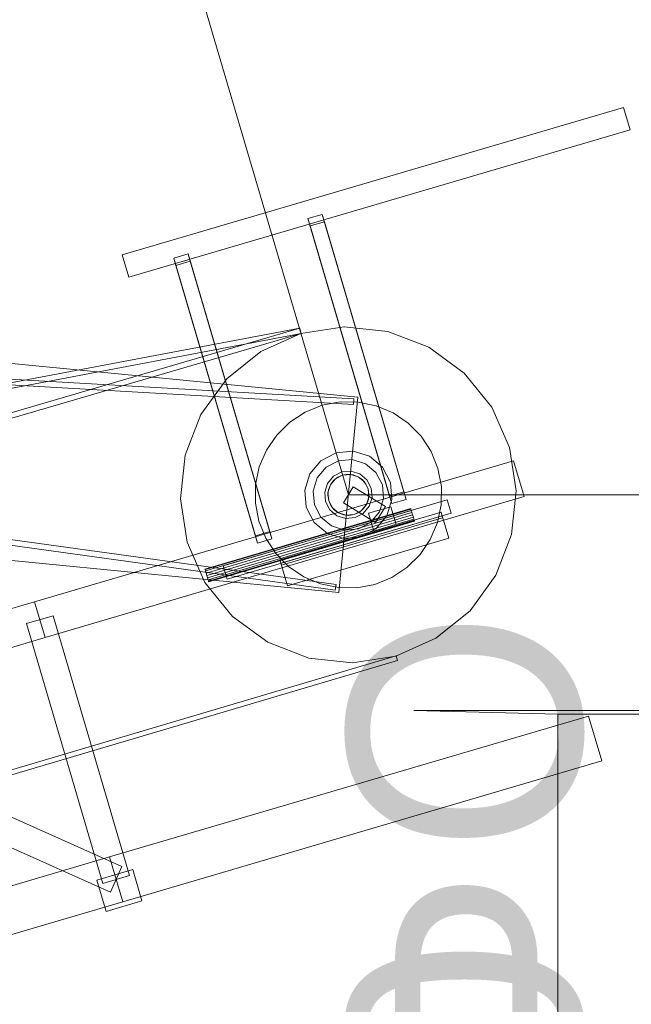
# Model space of a CAD drawing. Header units: millimetres. Extents: x -2233 to 65662, y -50530 to 6847.
# Tile 565 of 656: x 9807 to 10462, y 2374 to 3429. Entities that reach past the tile are written whole.
import ezdxf

# ---------------------------------------------------------------- set-up
doc = ezdxf.new("R2010")
doc.units = ezdxf.units.MM
for name, color, linetype, lineweight in [('COTAS_O', 1, 'Continuous', 0), ('COTAS_P', 1, 'Continuous', 0), ('lateral_C01', 7, 'Continuous', 0), ('lateral_C01-mix', 7, 'Continuous', 0)]:
    doc.layers.add(name, color=color, linetype=linetype, lineweight=lineweight)
doc.dimstyles.new('R19_100', dxfattribs={"dimtxt": 250, "dimasz": 150, "dimexe": 150, "dimexo": 80, "dimgap": 100, "dimtad": 1, "dimtih": 1, "dimtoh": 1, "dimdsep": 46, "dimcen": 0.09, "dimadec": 0, "dimazin": 0, "dimtfac": 1, "dimtdec": 4, "dimtofl": 0, "dimtmove": 0, "dimatfit": 3, "dimfxl": 1, "dimtolj": 1, "dimtzin": 0, "dimarcsym": 0})

# ---------------------------------------------------------------- blocks, each defined once
blk = doc.blocks.new('DIM_R32_1')
at = {"layer": 'COTAS_P'}
for p, q in [((796, 1103.4), (9904.9, 3783.4)), ((9904.9, 3783.4), (9748.3, 3784.2)), ((9904.9, 3783.4), (9773.7, 3697.9)), ((10158.9, 2920), (9904.9, 3783.4)), ((796, 1103.4), (927.2, 1188.9)), ((1050, 240), (796, 1103.4)), ((796, 1103.4), (952.6, 1102.6))]:
    blk.add_line(p, q, dxfattribs=at)
blk.add_text('9495 P', height=250, rotation=16.3948, dxfattribs=at).set_placement((5322.2, 2539.3))
blk = doc.blocks.new('DIM_R32_3')
at = {"layer": 'COTAS_P'}
for p, q in [((10158.9, 2920), (10558.9, 2920)), ((10558.9, 2920), (10513.9, 2770)), ((10558.9, 0), (10558.9, 2920)), ((10558.9, 2920), (10603.9, 2770)), ((10558.9, 0), (10513.9, 150)), ((10558.9, 0), (10603.9, 150)), ((10158.9, 0), (10558.9, 0))]:
    blk.add_line(p, q, dxfattribs=at)
blk.add_text('2920 P', height=250, rotation=90, dxfattribs=at).set_placement((10458.9, 1460))
blk = doc.blocks.new('DIM_R32_21')
at = {"layer": 'COTAS_O'}
for p, q in [((9808.4, 2300), (10508.4, 2300)), ((10508.4, 2300), (10463.4, 2150)), ((10508.4, 1100), (10508.4, 2300)), ((10508.4, 2300), (10553.4, 2150)), ((10508.4, 1100), (10463.4, 1250)), ((10508.4, 1100), (10553.4, 1250)), ((9808.4, 1100), (10508.4, 1100))]:
    blk.add_line(p, q, dxfattribs=at)
blk.add_text('1200 O', height=250, rotation=90, dxfattribs=at).set_placement((10408.4, 1700))

msp = doc.modelspace()

# ---------------------------------------------------------------- linework, layer by layer
at = {"layer": 'lateral_C01'}
for p, q in [((9916.527, 3177.031), (10453.757, 3335.094)), ((10460.813, 3311.11), (10453.757, 3335.094)), ((9923.583, 3153.048), (10460.813, 3311.11)), ((10115.643, 3215.93), (10130.993, 3220.446)), ((10130.993, 3220.446), (10133.316, 3212.549)), ((10218.492, 2923.051), (10130.993, 3220.446)), ((10117.967, 3208.033), (10115.643, 3215.93)), ((10203.142, 2918.535), (10115.643, 3215.93)), ((10133.316, 3212.549), (10117.967, 3208.033)), ((10205.466, 2910.638), (10117.967, 3208.033)), ((10133.316, 3212.549), (10220.815, 2915.154)), ((9916.527, 3177.031), (9923.583, 3153.048)), ((9971.743, 3173.592), (9987.092, 3178.108)), ((9987.092, 3178.108), (9989.415, 3170.211)), ((10074.591, 2880.713), (9987.092, 3178.108)), ((9974.066, 3165.695), (9971.743, 3173.592)), ((10059.241, 2876.197), (9971.743, 3173.592)), ((9989.415, 3170.211), (9974.066, 3165.695)), ((10061.565, 2868.3), (9974.066, 3165.695)), ((9989.415, 3170.211), (10076.914, 2872.816)), ((9171.084, 3121.761), (10169.115, 3024.505)), ((10106.736, 3098.527), (9410.453, 2966.669)), ((9412.137, 2960.91), (10108.42, 3092.768)), ((9429.768, 2900.605), (10106.736, 3098.527)), ((10108.42, 3092.768), (9431.451, 2894.846)), ((10108.125, 3092.681), (10065.163, 3073.648)), ((10106.736, 3098.527), (10108.42, 3092.768)), ((10154.55, 3099.947), (10108.125, 3092.681)), ((10201.273, 3094.949), (10154.55, 3099.947)), ((10245.11, 3078.029), (10201.273, 3094.949)), ((9164.504, 3080.153), (10164.824, 3022.831)), ((9164.161, 3074.163), (10164.48, 3016.841)), ((10065.163, 3073.648), (10028.591, 3044.143)), ((10283.074, 3050.34), (10245.11, 3078.029)), ((10312.579, 3013.768), (10283.074, 3050.34)), ((10028.591, 3044.143), (10000.902, 3006.179)), ((10130.706, 3015.934), (10149.964, 3019.597)), ((10169.115, 3024.505), (10148.747, 2815.495)), ((10149.964, 3019.597), (10169.567, 3019.433)), ((10164.824, 3022.831), (10164.48, 3016.841)), ((10169.567, 3019.433), (10188.761, 3015.447)), ((10096.142, 2997.83), (10112.532, 3008.584)), ((10112.532, 3008.584), (10130.706, 3015.934)), ((10188.761, 3015.447), (10206.808, 3007.794)), ((10206.808, 3007.794), (10223.016, 2996.767)), ((10331.612, 2970.806), (10312.579, 3013.768)), ((10000.902, 3006.179), (9983.982, 2962.342)), ((10082.164, 2984.085), (10096.142, 2997.83)), ((10223.016, 2996.767), (10236.761, 2982.789)), ((10071.137, 2967.877), (10082.164, 2984.085)), ((10236.761, 2982.789), (10247.515, 2966.399)), ((10063.484, 2949.83), (10071.137, 2967.877)), ((10145.665, 2965.089), (10129.42, 2956.58)), ((10163.93, 2966.733), (10145.665, 2965.089)), ((10181.433, 2961.263), (10163.93, 2966.733)), ((10247.515, 2966.399), (10254.865, 2948.225)), ((10338.878, 2924.381), (10331.612, 2970.806)), ((9152.293, 2954.847), (10144.86, 2817.966)), ((9153.113, 2960.791), (10145.68, 2823.909)), ((9822.599, 2805.41), (10335.846, 2956.416)), ((9983.982, 2962.342), (9978.984, 2915.619)), ((10129.42, 2956.58), (10117.668, 2942.502)), ((10148.205, 2956.455), (10135.071, 2949.575)), ((10162.973, 2957.784), (10148.205, 2956.455)), ((10177.124, 2953.362), (10162.973, 2957.784)), ((10195.511, 2949.511), (10181.433, 2961.263)), ((10335.846, 2956.416), (10347.136, 2918.042)), ((10059.498, 2930.635), (10063.484, 2949.83)), ((10135.071, 2949.575), (10125.569, 2938.193)), ((10151.734, 2944.463), (10142.92, 2939.847)), ((10161.643, 2945.355), (10151.734, 2944.463)), ((10171.14, 2942.387), (10161.643, 2945.355)), ((10188.506, 2943.86), (10177.124, 2953.362)), ((10195.386, 2930.726), (10188.506, 2943.86)), ((10204.02, 2933.266), (10195.511, 2949.511)), ((10254.865, 2948.225), (10258.528, 2928.967)), ((10117.668, 2942.502), (10112.198, 2924.999)), ((10125.569, 2938.193), (10121.147, 2924.041)), ((10142.92, 2939.847), (10136.544, 2932.209)), ((10145.117, 2937.123), (10139.616, 2930.533)), ((10139.616, 2930.533), (10143.001, 2935.173)), ((10143.001, 2935.173), (10147.471, 2938.779)), ((10152.721, 2941.105), (10145.117, 2937.123)), ((10147.471, 2938.779), (10152.721, 2941.105)), ((10152.721, 2941.105), (10158.396, 2941.993)), ((10161.271, 2941.875), (10152.721, 2941.105)), ((10158.396, 2941.993), (10164.106, 2941.383)), ((10169.464, 2939.315), (10161.271, 2941.875)), ((10164.106, 2941.383), (10169.464, 2939.315)), ((10176.054, 2933.814), (10169.464, 2939.315)), ((10169.464, 2939.315), (10174.104, 2935.93)), ((10178.778, 2936.011), (10171.14, 2942.387)), ((10174.104, 2935.93), (10177.71, 2931.46)), ((10180.037, 2926.21), (10176.054, 2933.814)), ((10183.394, 2927.197), (10178.778, 2936.011)), ((10205.664, 2915.001), (10204.02, 2933.266)), ((10059.334, 2911.033), (10059.498, 2930.635)), ((10112.198, 2924.999), (10113.842, 2906.734)), ((10121.147, 2924.041), (10122.476, 2909.274)), ((10136.544, 2932.209), (10133.576, 2922.712)), ((10133.576, 2922.712), (10134.468, 2912.803)), ((10136.938, 2919.465), (10137.548, 2925.175)), ((10139.616, 2930.533), (10137.056, 2922.34)), ((10137.056, 2922.34), (10137.826, 2913.79)), ((10137.548, 2925.175), (10139.616, 2930.533)), ((10164.174, 2928.516), (10153.689, 2911.484)), ((10198.543, 2907.356), (10164.174, 2928.516)), ((10177.71, 2931.46), (10180.037, 2926.21)), ((10180.806, 2917.66), (10180.037, 2926.21)), ((10180.037, 2926.21), (10180.925, 2920.535)), ((10184.286, 2917.288), (10183.394, 2927.197)), ((10196.716, 2915.959), (10195.386, 2930.726)), ((10218.492, 2923.051), (10203.142, 2918.535)), ((10220.815, 2915.154), (10218.492, 2923.051)), ((10258.528, 2928.967), (10258.364, 2909.365)), ((10333.88, 2877.658), (10338.878, 2924.381)), ((9150.716, 2912.751), (10148.747, 2815.495)), ((9833.889, 2767.036), (10347.136, 2918.042)), ((9978.984, 2915.619), (9986.25, 2869.194)), ((10024.909, 2844.085), (10264.744, 2914.648)), ((10134.468, 2912.803), (10139.084, 2903.989)), ((10137.826, 2913.79), (10136.938, 2919.465)), ((10137.826, 2913.79), (10141.808, 2906.186)), ((10140.152, 2908.54), (10137.826, 2913.79)), ((10188.058, 2890.325), (10153.689, 2911.484)), ((10178.246, 2909.467), (10180.806, 2917.66)), ((10180.314, 2914.825), (10178.246, 2909.467)), ((10180.925, 2920.535), (10180.314, 2914.825)), ((10181.319, 2907.791), (10184.286, 2917.288)), ((10192.293, 2901.807), (10196.716, 2915.959)), ((10200.194, 2897.498), (10205.664, 2915.001)), ((10203.142, 2918.535), (10205.466, 2910.638)), ((10205.466, 2910.638), (10220.815, 2915.154)), ((10268.978, 2900.258), (10264.744, 2914.648)), ((10005.158, 2840.359), (10225.806, 2905.277)), ((10005.308, 2839.847), (10225.956, 2904.766)), ((10005.736, 2838.392), (10226.385, 2903.31)), ((10006.377, 2836.213), (10227.025, 2901.132)), ((10062.997, 2891.775), (10059.334, 2911.033)), ((10085.574, 2850.468), (10258.255, 2901.273)), ((10113.842, 2906.734), (10122.351, 2890.489)), ((10122.476, 2909.274), (10129.356, 2896.14)), ((10139.084, 2903.989), (10146.722, 2897.613)), ((10143.758, 2904.07), (10140.152, 2908.54)), ((10141.808, 2906.186), (10148.398, 2900.685)), ((10148.398, 2900.685), (10143.758, 2904.07)), ((10165.141, 2898.895), (10172.745, 2902.877)), ((10170.392, 2901.221), (10165.141, 2898.895)), ((10174.861, 2904.827), (10170.392, 2901.221)), ((10172.745, 2902.877), (10178.246, 2909.467)), ((10178.246, 2909.467), (10174.861, 2904.827)), ((10174.942, 2900.153), (10181.319, 2907.791)), ((10180.377, 2900.25), (10204.361, 2907.307)), ((10182.791, 2890.425), (10192.293, 2901.807)), ((10198.543, 2907.356), (10188.058, 2890.325)), ((10210.006, 2888.12), (10204.361, 2907.307)), ((10225.956, 2904.766), (10225.806, 2905.277)), ((10226.385, 2903.31), (10225.956, 2904.766)), ((10227.025, 2901.132), (10226.385, 2903.31)), ((10227.782, 2898.562), (10227.025, 2901.132)), ((10258.364, 2909.365), (10254.378, 2890.17)), ((10259.949, 2895.517), (10258.255, 2901.273)), ((10227.782, 2898.562), (10007.133, 2833.643)), ((10007.89, 2831.073), (10228.538, 2895.992)), ((10008.531, 2828.895), (10229.179, 2893.813)), ((10008.959, 2827.439), (10229.607, 2892.357)), ((10009.109, 2826.928), (10229.757, 2891.846)), ((10029.143, 2829.695), (10268.978, 2900.258)), ((10070.347, 2873.601), (10062.997, 2891.775)), ((10086.703, 2846.63), (10259.384, 2897.436)), ((10087.268, 2844.711), (10259.949, 2895.517)), ((10122.351, 2890.489), (10136.429, 2878.737)), ((10129.356, 2896.14), (10140.738, 2886.638)), ((10146.722, 2897.613), (10156.219, 2894.645)), ((10148.398, 2900.685), (10156.591, 2898.125)), ((10153.756, 2898.617), (10148.398, 2900.685)), ((10159.467, 2898.007), (10153.756, 2898.617)), ((10156.219, 2894.645), (10166.129, 2895.537)), ((10156.591, 2898.125), (10165.141, 2898.895)), ((10165.141, 2898.895), (10159.467, 2898.007)), ((10166.129, 2895.537), (10174.942, 2900.153)), ((10169.657, 2883.545), (10182.791, 2890.425)), ((10180.377, 2900.25), (10186.023, 2881.064)), ((10188.442, 2883.42), (10200.194, 2897.498)), ((10227.782, 2898.562), (10228.538, 2895.992)), ((10228.538, 2895.992), (10229.179, 2893.813)), ((10229.179, 2893.813), (10229.607, 2892.357)), ((10229.607, 2892.357), (10229.757, 2891.846)), ((10266.441, 2873.452), (10259.384, 2897.436)), ((10074.591, 2880.713), (10059.241, 2876.197)), ((10076.914, 2872.816), (10074.591, 2880.713)), ((10140.738, 2886.638), (10154.89, 2882.216)), ((10154.89, 2882.216), (10169.657, 2883.545)), ((10172.197, 2874.911), (10188.442, 2883.42)), ((10186.023, 2881.064), (10210.006, 2888.12)), ((10254.378, 2890.17), (10246.725, 2872.123)), ((9986.25, 2869.194), (10005.283, 2826.232)), ((10059.241, 2876.197), (10061.565, 2868.3)), ((10061.565, 2868.3), (10076.914, 2872.816)), ((10081.101, 2857.211), (10070.347, 2873.601)), ((10093.76, 2822.647), (10266.441, 2873.452)), ((10136.429, 2878.737), (10153.932, 2873.267)), ((10153.932, 2873.267), (10172.197, 2874.911)), ((10246.725, 2872.123), (10235.698, 2855.915)), ((10316.96, 2833.821), (10333.88, 2877.658)), ((10094.846, 2843.233), (10081.101, 2857.211)), ((10085.574, 2850.468), (10087.268, 2844.711)), ((10235.698, 2855.915), (10221.72, 2842.17)), ((10005.308, 2839.847), (10005.158, 2840.359)), ((10005.736, 2838.392), (10005.308, 2839.847)), ((10006.377, 2836.213), (10005.736, 2838.392)), ((10024.909, 2844.085), (10029.143, 2829.695)), ((10086.703, 2846.63), (10093.76, 2822.647)), ((10111.054, 2832.206), (10094.846, 2843.233)), ((10221.72, 2842.17), (10205.33, 2831.416)), ((10007.133, 2833.643), (10006.377, 2836.213)), ((10007.89, 2831.073), (10007.133, 2833.643)), ((10007.89, 2831.073), (10008.531, 2828.895)), ((10008.531, 2828.895), (10008.959, 2827.439)), ((10008.959, 2827.439), (10009.109, 2826.928)), ((10129.102, 2824.553), (10111.054, 2832.206)), ((10205.33, 2831.416), (10187.156, 2824.066)), ((10289.271, 2795.857), (10316.96, 2833.821)), ((10005.283, 2826.232), (10034.788, 2789.66)), ((10148.296, 2820.567), (10129.102, 2824.553)), ((10145.68, 2823.909), (10144.86, 2817.966)), ((10167.898, 2820.403), (10148.296, 2820.567)), ((10187.156, 2824.066), (10167.898, 2820.403)), ((9496.424, 2709.444), (9822.599, 2805.41)), ((9822.599, 2805.41), (9833.889, 2767.036)), ((10252.699, 2766.352), (10289.271, 2795.857)), ((9842.634, 2790.457), (9813.854, 2781.989)), ((9842.634, 2790.457), (9924.488, 2512.248)), ((10034.788, 2789.66), (10072.752, 2761.971)), ((9895.708, 2503.781), (9813.854, 2781.989)), ((9507.714, 2671.07), (9833.889, 2767.036)), ((10209.737, 2747.319), (10252.699, 2766.352)), ((10072.752, 2761.971), (10116.589, 2745.051)), ((1105.699, 51.872), (10210.031, 2747.406)), ((1107.119, 47.078), (10211.451, 2742.611)), ((10116.589, 2745.051), (10163.312, 2740.053)), ((10163.312, 2740.053), (10209.737, 2747.319)), ((10210.031, 2747.406), (10211.451, 2742.611)), ((9508.186, 2703.953), (9916.215, 2521.71)), ((9903.042, 2531.998), (10416.288, 2683.004)), ((10416.288, 2683.004), (10430.401, 2635.037)), ((9495.952, 2676.561), (9903.981, 2494.318)), ((9917.154, 2484.031), (10430.401, 2635.037)), ((9576.866, 2436.032), (9903.042, 2531.998)), ((9903.042, 2531.998), (9917.154, 2484.031)), ((9916.215, 2521.71), (9903.981, 2494.318)), ((9889.5, 2507.166), (9927.873, 2518.456)), ((9924.488, 2512.248), (9895.708, 2503.781)), ((9937.752, 2484.879), (9927.873, 2518.456)), ((9889.5, 2507.166), (9899.379, 2473.589)), ((9590.979, 2388.065), (9917.154, 2484.031)), ((9899.379, 2473.589), (9937.752, 2484.879))]:
    msp.add_line(p, q, dxfattribs=at)
at = {"layer": 'lateral_C01-mix'}
for p, q in [((10228.931, 2689), (10628.931, 2689)), ((10383.381, 2685), (10228.931, 2689)), ((10383.381, 2685), (10783.381, 2685)), ((10383.381, 2300), (10383.381, 2685))]:
    msp.add_line(p, q, dxfattribs=at)

# ---------------------------------------------------------------- dimensions: what is measured, and where the dimension line sits
at = {"layer": 'COTAS_O'}
dim = msp.add_aligned_dim(p1=(9808.381, 1100), p2=(9808.381, 2300), distance=-700, text='<> O', dimstyle='R19_100', dxfattribs=at)
dim.commit()
dim.dimension.update_dxf_attribs({"geometry": 'DIM_R32_21', "text_midpoint": (10508.381, 1700)})
at = {"layer": 'COTAS_P'}
for p1, distance, picture, middle in [((1050, 240), 900, 'DIM_R32_1', (5350.437, 2443.406)), ((10158.931, 0), -400, 'DIM_R32_3', (10558.931, 1460))]:
    dim = msp.add_aligned_dim(p1=p1, p2=(10158.931, 2920), distance=distance, text='<> P', dimstyle='R19_100', dxfattribs=at)
    dim.commit()
    dim.dimension.update_dxf_attribs({"geometry": picture, "text_midpoint": middle})

doc.saveas('drawing.dxf')
